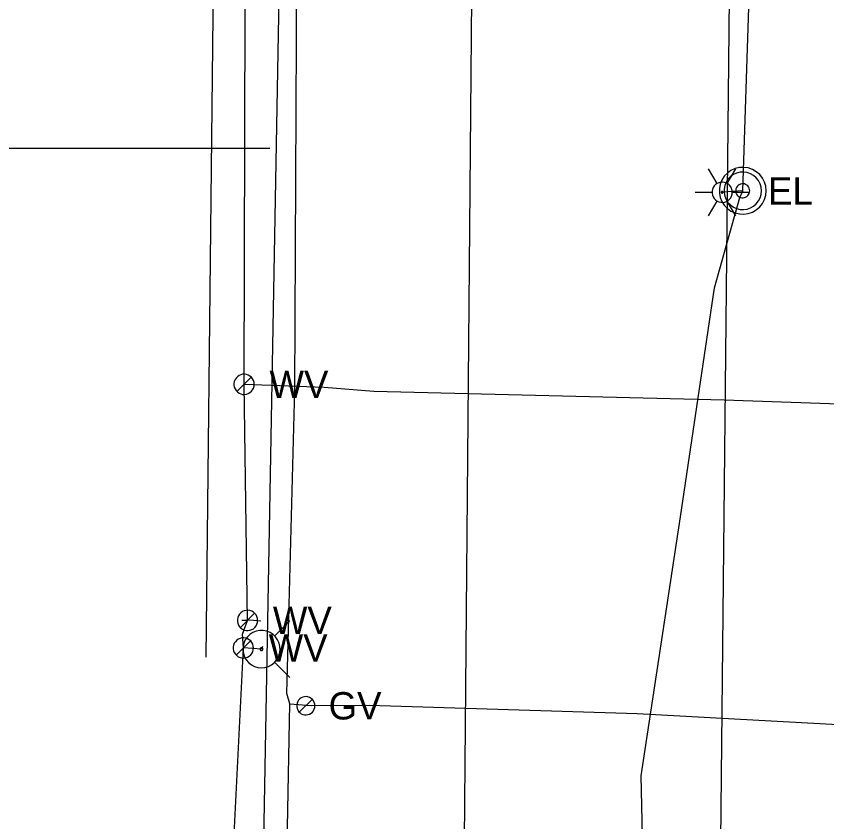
# Model space of a CAD drawing. Extents: x 596028 to 606371, y 330010 to 403088.
# Drawn here: x 601939.7 to 602053.7, y 358839.1 to 358952.4 of the extents above; entities that cross this region are included whole.
import ezdxf

# ---------------------------------------------------------------- set-up
doc = ezdxf.new("R2010")
doc.units = 0
for name, color, linetype in [('E_LTG', 7, 'Continuous'), ('E_LTG_CID', 7, 'Continuous'), ('E_UTL_E_UG', 7, 'Continuous'), ('E_UTL_FO_UG', 7, 'Continuous'), ('E_UTL_G', 7, 'Continuous'), ('E_UTL_G_UG', 7, 'Continuous'), ('E_UTL_Overhead', 7, 'Continuous'), ('E_UTL_SAN_UG', 7, 'Continuous'), ('E_UTL_W', 7, 'Continuous'), ('E_UTL_W_UG', 7, 'Continuous'), ('E_UTL_WHydrant', 7, 'Continuous')]:
    doc.layers.add(name, color=color, linetype=linetype)

msp = doc.modelspace()

# ---------------------------------------------------------------- linework, layer by layer
at = {"layer": 'E_LTG'}
for points in [[(602038.28, 358928.91), (602037.09, 358930.97)], [(602045.19, 358927.88), (602045.13, 358928.51), (602044.95, 358929.11), (602044.66, 358929.67), (602044.28, 358930.16), (602043.8, 358930.57), (602043.26, 358930.89), (602042.67, 358931.09), (602042.04, 358931.18), (602041.42, 358931.15), (602040.81, 358931), (602040.24, 358930.74), (602039.73, 358930.38), (602039.29, 358929.92), (602038.95, 358929.4), (602038.72, 358928.81), (602038.6, 358928.2), (602038.6, 358927.57), (602038.72, 358926.95), (602038.95, 358926.37), (602039.29, 358925.84), (602039.73, 358925.39), (602040.24, 358925.03), (602040.81, 358924.76), (602041.42, 358924.62), (602042.04, 358924.59), (602042.67, 358924.68), (602043.26, 358924.88), (602043.8, 358925.2), (602044.28, 358925.61), (602044.66, 358926.1), (602044.95, 358926.66), (602045.13, 358927.26), (602045.19, 358927.88)], [(602039.71, 358928.91), (602040.9, 358930.97)], [(602044.53, 358927.88), (602044.48, 358928.38), (602044.34, 358928.86), (602044.11, 358929.31), (602043.8, 358929.71), (602043.42, 358930.03), (602042.98, 358930.28), (602042.51, 358930.45), (602042.01, 358930.52), (602041.51, 358930.5), (602041.02, 358930.38), (602040.57, 358930.17), (602040.16, 358929.88), (602039.81, 358929.52), (602039.54, 358929.09), (602039.35, 358928.63), (602039.26, 358928.13), (602039.26, 358927.63), (602039.35, 358927.14), (602039.54, 358926.67), (602039.81, 358926.25), (602040.16, 358925.89), (602040.57, 358925.6), (602041.02, 358925.39), (602041.51, 358925.27), (602042.01, 358925.25), (602042.51, 358925.32), (602042.98, 358925.48), (602043.42, 358925.73), (602043.8, 358926.06), (602044.11, 358926.46), (602044.34, 358926.9), (602044.48, 358927.38), (602044.53, 358927.88)], [(602040.42, 358927.67), (602040.4, 358927.94), (602040.32, 358928.2), (602040.2, 358928.44), (602040.03, 358928.66), (602039.82, 358928.84), (602039.59, 358928.97), (602039.33, 358929.06), (602039.06, 358929.1), (602038.79, 358929.09), (602038.53, 358929.02), (602038.28, 358928.91), (602038.06, 358928.75), (602037.87, 358928.56), (602037.73, 358928.33), (602037.62, 358928.07), (602037.57, 358927.81), (602037.57, 358927.54), (602037.62, 358927.27), (602037.73, 358927.02), (602037.87, 358926.79), (602038.06, 358926.59), (602038.28, 358926.43), (602038.53, 358926.32), (602038.79, 358926.26), (602039.06, 358926.24), (602039.33, 358926.28), (602039.59, 358926.37), (602039.82, 358926.51), (602040.03, 358926.69), (602040.2, 358926.9), (602040.32, 358927.14), (602040.4, 358927.4), (602040.42, 358927.67)], [(602040.42, 358927.67), (602040.4, 358927.94), (602040.32, 358928.2), (602040.2, 358928.44), (602040.03, 358928.66), (602039.82, 358928.84), (602039.59, 358928.97), (602039.33, 358929.06), (602039.06, 358929.1), (602038.79, 358929.09), (602038.53, 358929.02), (602038.28, 358928.91), (602038.06, 358928.75), (602037.87, 358928.56), (602037.73, 358928.33), (602037.62, 358928.07), (602037.57, 358927.81), (602037.57, 358927.54), (602037.62, 358927.27), (602037.73, 358927.02), (602037.87, 358926.79), (602038.06, 358926.59), (602038.28, 358926.43), (602038.53, 358926.32), (602038.79, 358926.26), (602039.06, 358926.24), (602039.33, 358926.28), (602039.59, 358926.37), (602039.82, 358926.51), (602040.03, 358926.69), (602040.2, 358926.9), (602040.32, 358927.14), (602040.4, 358927.4), (602040.42, 358927.67)], [(602040.42, 358927.67), (602040.4, 358927.94), (602040.32, 358928.2), (602040.2, 358928.44), (602040.03, 358928.66), (602039.82, 358928.84), (602039.59, 358928.97), (602039.33, 358929.06), (602039.06, 358929.1), (602038.79, 358929.09), (602038.53, 358929.02), (602038.28, 358928.91), (602038.06, 358928.75), (602037.87, 358928.56), (602037.73, 358928.33), (602037.62, 358928.07), (602037.57, 358927.81), (602037.57, 358927.54), (602037.62, 358927.27), (602037.73, 358927.02), (602037.87, 358926.79), (602038.06, 358926.59), (602038.28, 358926.43), (602038.53, 358926.32), (602038.79, 358926.26), (602039.06, 358926.24), (602039.33, 358926.28), (602039.59, 358926.37), (602039.82, 358926.51), (602040.03, 358926.69), (602040.2, 358926.9), (602040.32, 358927.14), (602040.4, 358927.4), (602040.42, 358927.67)], [(602042.88, 358927.88), (602042.86, 358928.07), (602042.81, 358928.25), (602042.72, 358928.42), (602042.6, 358928.57), (602042.46, 358928.69), (602042.3, 358928.78), (602042.12, 358928.85), (602041.93, 358928.87), (602041.75, 358928.86), (602041.56, 358928.82), (602041.39, 358928.74), (602041.24, 358928.63), (602041.11, 358928.5), (602041.01, 358928.34), (602040.94, 358928.16), (602040.9, 358927.98), (602040.9, 358927.79), (602040.94, 358927.6), (602041.01, 358927.43), (602041.11, 358927.27), (602041.24, 358927.14), (602041.39, 358927.03), (602041.56, 358926.95), (602041.75, 358926.9), (602041.93, 358926.89), (602042.12, 358926.92), (602042.3, 358926.98), (602042.46, 358927.08), (602042.6, 358927.2), (602042.72, 358927.35), (602042.81, 358927.52), (602042.86, 358927.7), (602042.88, 358927.88)], [(602035.19, 358927.67), (602037.57, 358927.67)], [(602039.12, 358927.67), (602039.11, 358927.69), (602039.11, 358927.72), (602039.1, 358927.74), (602039.08, 358927.75), (602039.06, 358927.77), (602039.05, 358927.78), (602039.02, 358927.79), (602039, 358927.79), (602038.98, 358927.79), (602038.96, 358927.78), (602038.94, 358927.78), (602038.92, 358927.76), (602038.9, 358927.75), (602038.89, 358927.73), (602038.88, 358927.71), (602038.88, 358927.68), (602038.88, 358927.66), (602038.88, 358927.64), (602038.89, 358927.62), (602038.9, 358927.6), (602038.92, 358927.58), (602038.94, 358927.57), (602038.96, 358927.56), (602038.98, 358927.55), (602039, 358927.55), (602039.02, 358927.56), (602039.05, 358927.56), (602039.06, 358927.58), (602039.08, 358927.59), (602039.1, 358927.61), (602039.11, 358927.63), (602039.11, 358927.65), (602039.12, 358927.67)], [(602040.42, 358927.67), (602042.81, 358927.67)], [(602037.09, 358924.37), (602038.28, 358926.43)], [(602040.9, 358924.37), (602039.71, 358926.43)]]:
    msp.add_lwpolyline(points, dxfattribs=at)
at = {"layer": 'E_LTG_CID'}
for points in [[(602027.84, 358723.31), (602029.15, 358745.89), (602029.12, 358746.84), (602028.98, 358747.8), (602028.84, 358790.53), (602027.6, 358845.62), (602033.16, 358882.01), (602037.93, 358914.24), (602041.47, 358926.94), (602041.89, 358927.88), (602042.89, 358957.98), (602042.93, 359036.97), (602042.94, 359054.77), (602043.69, 359086.99), (602042.08, 359198.08)], [(602041.89, 358927.88), (602039, 358927.67)]]:
    msp.add_lwpolyline(points, dxfattribs=at)
at = {"layer": 'E_UTL_E_UG'}
msp.add_lwpolyline([(601859.39, 358888.47), (601825.69, 358933.88), (601975.37, 358933.88)], dxfattribs=at)
at = {"layer": 'E_UTL_FO_UG'}
msp.add_lwpolyline([(601966.43, 358862.28), (601968, 359008.43), (601970.01, 359149.75), (601971.78, 359287.04), (601980.98, 359310.78), (601974.59, 359426.55), (601974.81, 359524.74), (601975.77, 359531.07), (601977.66, 359680.73)], dxfattribs=at)
at = {"layer": 'E_UTL_G'}
for points in [[(601981.71, 358855.46), (601981.69, 358855.7), (601981.62, 358855.93), (601981.51, 358856.15), (601981.36, 358856.34), (601981.18, 358856.5), (601980.96, 358856.62), (601980.73, 358856.7), (601980.49, 358856.74), (601980.25, 358856.73), (601980.01, 358856.67), (601979.79, 358856.57), (601979.59, 358856.43), (601979.42, 358856.25), (601979.29, 358856.04), (601979.2, 358855.82), (601979.15, 358855.58), (601979.15, 358855.33), (601979.2, 358855.09), (601979.29, 358854.87), (601979.42, 358854.66), (601979.59, 358854.49), (601979.79, 358854.34), (601980.01, 358854.24), (601980.25, 358854.19), (601980.49, 358854.17), (601980.73, 358854.21), (601980.96, 358854.29), (601981.18, 358854.41), (601981.36, 358854.57), (601981.51, 358854.76), (601981.62, 358854.98), (601981.69, 358855.21), (601981.71, 358855.46)], [(601979.52, 358854.55), (601981.34, 358856.36)]]:
    msp.add_lwpolyline(points, dxfattribs=at)
at = {"layer": 'E_UTL_G_UG'}
for points in [[(601975.44, 358676.13), (601976.32, 358756.34), (601978.18, 358855.75), (601977.76, 358857.17), (601978.88, 358899.96), (601979.18, 358959.06), (601980.09, 359021.9), (601980.96, 359082.79), (601981.41, 359151.97), (601983.06, 359227.97)], [(601978.18, 358855.75), (601981.19, 358855.48), (601989.34, 358855.53), (602027.03, 358854.38), (602072.41, 358851.87), (602088.27, 358853.33)]]:
    msp.add_lwpolyline(points, dxfattribs=at)
at = {"layer": 'E_UTL_Overhead'}
msp.add_lwpolyline([(601966.98, 358349.71), (601973.66, 358787.78), (601976.75, 358958.92), (601977.97, 359111.94), (601981.19, 359312.23), (601983.51, 359526.6), (601985.8, 359662.25), (601987.84, 359828.62), (601989.65, 359947.39), (601991.34, 360075.03), (601992.79, 360204.36), (601996.6, 360395.42), (601996.88, 360486.88), (601998.68, 360539.79), (601998.36, 360632.61), (601999.96, 360761.05), (602001.64, 360876.73), (602001.68, 360897.47), (602002.94, 360981.08), (602003.73, 361045.7), (602006.07, 361225.37), (602007.31, 361412.08)], dxfattribs=at)
at = {"layer": 'E_UTL_SAN_UG'}
for p, q in [((602032.28, 358176.97), (602042.22, 359177.92)), ((602002.51, 358811.6), (602005.68, 359163.83))]:
    msp.add_line(p, q, dxfattribs=at)
at = {"layer": 'E_UTL_W'}
for points in [[(601973.18, 358900.67), (601973.15, 358900.94), (601973.07, 358901.2), (601972.95, 358901.44), (601972.78, 358901.65), (601972.58, 358901.83), (601972.34, 358901.96), (601972.09, 358902.05), (601971.82, 358902.09), (601971.55, 358902.08), (601971.28, 358902.01), (601971.04, 358901.9), (601970.82, 358901.74), (601970.63, 358901.55), (601970.48, 358901.32), (601970.38, 358901.07), (601970.33, 358900.8), (601970.33, 358900.53), (601970.38, 358900.26), (601970.48, 358900.01), (601970.63, 358899.78), (601970.82, 358899.59), (601971.04, 358899.43), (601971.28, 358899.32), (601971.55, 358899.25), (601971.82, 358899.24), (601972.09, 358899.28), (601972.34, 358899.37), (601972.58, 358899.5), (601972.78, 358899.68), (601972.95, 358899.9), (601973.07, 358900.14), (601973.15, 358900.4), (601973.18, 358900.67)], [(601970.74, 358899.66), (601972.76, 358901.67)], [(601973.66, 358867.46), (601973.64, 358867.73), (601973.56, 358867.99), (601973.44, 358868.23), (601973.27, 358868.45), (601973.06, 358868.62), (601972.83, 358868.76), (601972.57, 358868.85), (601972.3, 358868.89), (601972.03, 358868.87), (601971.77, 358868.81), (601971.52, 358868.7), (601971.3, 358868.54), (601971.12, 358868.34), (601970.97, 358868.12), (601970.87, 358867.86), (601970.82, 358867.6), (601970.82, 358867.33), (601970.87, 358867.06), (601970.97, 358866.81), (601971.12, 358866.58), (601971.3, 358866.38), (601971.52, 358866.23), (601971.77, 358866.11), (601972.03, 358866.05), (601972.3, 358866.04), (601972.57, 358866.08), (601972.83, 358866.17), (601973.06, 358866.3), (601973.27, 358866.48), (601973.44, 358866.69), (601973.56, 358866.93), (601973.64, 358867.19), (601973.66, 358867.46)], [(601971.23, 358866.45), (601973.24, 358868.47)], [(601973.07, 358863.59), (601973.05, 358863.86), (601972.97, 358864.12), (601972.85, 358864.36), (601972.68, 358864.58), (601972.47, 358864.75), (601972.24, 358864.89), (601971.98, 358864.98), (601971.71, 358865.02), (601971.44, 358865), (601971.18, 358864.94), (601970.93, 358864.83), (601970.71, 358864.67), (601970.53, 358864.47), (601970.38, 358864.25), (601970.28, 358863.99), (601970.23, 358863.73), (601970.23, 358863.46), (601970.28, 358863.19), (601970.38, 358862.94), (601970.53, 358862.71), (601970.71, 358862.51), (601970.93, 358862.36), (601971.18, 358862.24), (601971.44, 358862.18), (601971.71, 358862.17), (601971.98, 358862.21), (601972.24, 358862.3), (601972.47, 358862.43), (601972.68, 358862.61), (601972.85, 358862.82), (601972.97, 358863.06), (601973.05, 358863.32), (601973.07, 358863.59)], [(601970.64, 358862.58), (601972.65, 358864.6)]]:
    msp.add_lwpolyline(points, dxfattribs=at)
at = {"layer": 'E_UTL_W_UG'}
for points in [[(601966.27, 358567.57), (601968.13, 358746.96), (601968.09, 358792.36), (601971.65, 358863.59), (601971.52, 358865.55), (601972.24, 358867.46), (601971.75, 358900.67), (601972.16, 359041.36), (601973.28, 359168.07), (601974.93, 359233.92)], [(601971.75, 358900.67), (601983.02, 358900.27), (601990, 358899.71), (602039.26, 358898.5), (602089.14, 358896.73), (602099.26, 358896.58), (602110.77, 358896.79), (602111.45, 358896.75)], [(601974.1, 358867.35), (601972.55, 358867.48), (601972.24, 358867.46), (601971.45, 358867.43)], [(601974.35, 358863.81), (601974.2, 358863.42), (601971.65, 358863.59)]]:
    msp.add_lwpolyline(points, dxfattribs=at)
at = {"layer": 'E_UTL_WHydrant'}
for points in [[(601976.03, 358865.26), (601978.17, 358867.4)], [(601974.2, 358860.8), (601974.69, 358860.85), (601975.17, 358860.99), (601975.61, 358861.22), (601976.01, 358861.52), (601976.33, 358861.9), (601976.58, 358862.33), (601976.75, 358862.8), (601976.82, 358863.3), (601976.79, 358863.8), (601976.67, 358864.28), (601976.47, 358864.73), (601976.18, 358865.14), (601975.82, 358865.48), (601975.4, 358865.75), (601974.94, 358865.94), (601974.45, 358866.03), (601973.95, 358866.03), (601973.46, 358865.94), (601972.99, 358865.75), (601972.57, 358865.48), (601972.21, 358865.14), (601971.92, 358864.73), (601971.72, 358864.28), (601971.6, 358863.8), (601971.58, 358863.3), (601971.65, 358862.8), (601971.81, 358862.33), (601972.06, 358861.9), (601972.39, 358861.52), (601972.78, 358861.22), (601973.22, 358860.99), (601973.7, 358860.85), (601974.2, 358860.8)], [(601974.2, 358863.22), (601974.23, 358863.23), (601974.27, 358863.24), (601974.3, 358863.25), (601974.33, 358863.28), (601974.36, 358863.31), (601974.38, 358863.34), (601974.39, 358863.38), (601974.4, 358863.41), (601974.39, 358863.45), (601974.39, 358863.49), (601974.37, 358863.52), (601974.35, 358863.55), (601974.32, 358863.58), (601974.29, 358863.6), (601974.25, 358863.61), (601974.22, 358863.62), (601974.18, 358863.62), (601974.14, 358863.61), (601974.1, 358863.6), (601974.07, 358863.58), (601974.04, 358863.55), (601974.02, 358863.52), (601974.01, 358863.49), (601974, 358863.45), (601974, 358863.41), (601974, 358863.38), (601974.01, 358863.34), (601974.03, 358863.31), (601974.06, 358863.28), (601974.09, 358863.25), (601974.12, 358863.24), (601974.16, 358863.23), (601974.2, 358863.22)], [(601976.03, 358861.59), (601978.17, 358859.44)]]:
    msp.add_lwpolyline(points, dxfattribs=at)

# ---------------------------------------------------------------- texts
at = {"layer": 'E_LTG'}
msp.add_text('EL', height=3.849, dxfattribs=at).set_placement((602045.45, 358925.94))
at = {"layer": 'E_UTL_G'}
msp.add_text('GV', height=3.85, dxfattribs=at).set_placement((601983.64, 358853.53))
at = {"layer": 'E_UTL_W'}
for p in [(601975.32, 358898.74), (601975.8, 358865.54), (601975.21, 358861.67)]:
    msp.add_text('WV', height=3.85, dxfattribs=at).set_placement(p)

doc.saveas('drawing.dxf')
